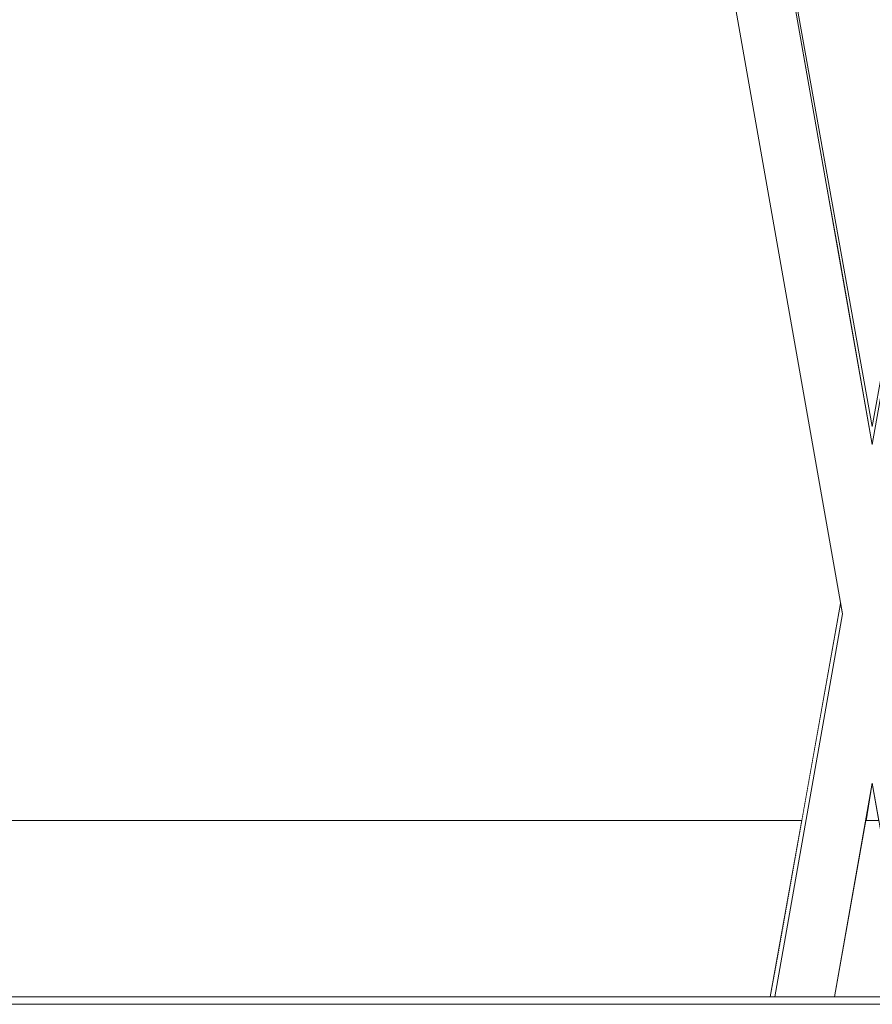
# Model space of a CAD drawing. Header units: millimetres. Extents: x -30280 to 309309, y -17460 to 4378.
# Tile 311 of 656: x 122197 to 122429, y -11436 to -11168. Entities that reach past the tile are written whole.
import ezdxf

# ---------------------------------------------------------------- set-up
doc = ezdxf.new("R2010")
doc.units = ezdxf.units.MM
doc.header["$MEASUREMENT"] = 0
doc.linetypes.add('Wipeout_Contour', pattern=[1000, 0, -1000])
doc.layers.add('P1_PLANTA PRIMERA_3_Nuevo_08_E_Envans secs', color=7, linetype='Continuous')
doc.layers.add('P1_PLANTA PRIMERA_3_Nuevo_09_EI_Mobiliari general', color=7, linetype='Continuous')
for name, color, linetype, lineweight in [('P1_PLANTA PRIMERA_3_Nuevo_08_E_Envans secs_Pluma_Nº__1', 7, 'Continuous', 5), ('P1_PLANTA PRIMERA_3_Nuevo_09_EI_Mobiliari general_Pluma_Nº__1', 7, 'Continuous', 5), ('P1_PLANTA PRIMERA_3_Nuevo_14_PAV_Soft Light Grey 0554_Pluma_Nº__29', 7, 'Continuous', 20)]:
    doc.layers.add(name, color=color, linetype=linetype, lineweight=lineweight)

msp = doc.modelspace()

# ---------------------------------------------------------------- linework, layer by layer
at = {"layer": 'P1_PLANTA PRIMERA_3_Nuevo_14_PAV_Soft Light Grey 0554_Pluma_Nº__29', "color": 7, "linetype": 'Continuous', "lineweight": 20}
msp.add_line((125602.39, -11436.05), (119916.16, -11436.05), dxfattribs=at)

# ---------------------------------------------------------------- wipeouts: each hides what was drawn before it
at = {"color": 254, "linetype": 'Wipeout_Contour', "lineweight": 0, "ltscale": 744380.35708}
msp.add_wipeout([(125602.39, -8989.05), (119928.08, -8989.05), (119928.08, -9336.05), (125456.84, -9336.05), (125456.84, -11434.05), (125602.39, -11434.05)], dxfattribs=at).dxf.layer = 'P1_PLANTA PRIMERA_3_Nuevo_08_E_Envans secs'

# ---------------------------------------------------------------- next in the draw order: wipeouts: each hides what was drawn before it
at = {"color": 254, "linetype": 'Wipeout_Contour', "lineweight": 0, "ltscale": 490840.852975}
msp.add_wipeout([(121947.76, -11386.05), (121956.36, -11434.05), (122400.81, -11434.05), (122409.4, -11386.05)], dxfattribs=at).dxf.layer = 'P1_PLANTA PRIMERA_3_Nuevo_08_E_Envans secs'
at = {"color": 254, "linetype": 'Wipeout_Contour', "lineweight": 0, "ltscale": 491836.521851}
msp.add_wipeout([(122426.8, -11386.05), (122418.34, -11434.05), (122438.83, -11434.05), (122430.36, -11386.05)], dxfattribs=at).dxf.layer = 'P1_PLANTA PRIMERA_3_Nuevo_08_E_Envans secs'

# ---------------------------------------------------------------- next in the draw order: wipeouts: each hides what was drawn before it
at = {"color": 254, "linetype": 'Wipeout_Contour', "lineweight": 0, "ltscale": 13224043.01546531}
msp.add_wipeout([(124316.84, -9376.05), (119928.08, -9376.05), (119928.08, -11281.74), (119970.61, -11044.19), (119971.25, -11041.85), (119975.18, -11019.56), (119953.58, -11019.56), (119953.58, -10963.99), (119967.22, -10537.88), (120389.95, -10537.88), (120403.51, -10963.99), (120403.58, -11019.56), (120381.99, -11019.56), (120385.92, -11041.85), (120386.55, -11044.19), (120428.58, -11278.93), (120470.61, -11044.19), (120471.25, -11041.85), (120475.18, -11019.56), (120453.58, -11019.56), (120453.58, -10963.99), (120467.22, -10537.88), (120889.95, -10537.88), (120903.51, -10963.99), (120903.58, -11019.56), (120881.99, -11019.56), (120885.92, -11041.85), (120886.55, -11044.19), (120928.58, -11278.93), (120970.61, -11044.19), (120971.25, -11041.85), (120975.18, -11019.56), (120953.58, -11019.56), (120953.58, -10963.99), (120967.22, -10537.88), (121389.95, -10537.88), (121403.51, -10963.99), (121403.58, -11019.56), (121381.99, -11019.56), (121385.92, -11041.85), (121386.55, -11044.19), (121428.58, -11278.93), (121470.61, -11044.19), (121471.25, -11041.85), (121475.18, -11019.56), (121453.58, -11019.56), (121453.58, -10963.99), (121467.22, -10537.88), (121889.95, -10537.88), (121903.51, -10963.99), (121903.58, -11019.56), (121881.99, -11019.56), (121885.92, -11041.85), (121886.55, -11044.19), (121928.58, -11278.93), (121970.61, -11044.19), (121971.25, -11041.85), (121975.18, -11019.56), (121953.58, -11019.56), (121953.58, -10963.99), (121967.22, -10537.88), (122389.95, -10537.88), (122403.51, -10963.99), (122403.58, -11019.56), (122381.99, -11019.56), (122385.92, -11041.85), (122386.55, -11044.19), (122428.58, -11278.93), (122470.61, -11044.19), (122471.25, -11041.85), (122475.18, -11019.56), (122453.58, -11019.56), (122453.58, -10963.99), (122467.22, -10537.88), (122889.95, -10537.88), (122903.51, -10963.99), (122903.58, -11019.56), (122881.99, -11019.56), (122885.92, -11041.85), (122886.55, -11044.19), (122928.58, -11278.93), (122970.61, -11044.19), (122971.25, -11041.85), (122975.18, -11019.56), (122953.58, -11019.56), (122953.58, -10963.99), (122967.22, -10537.88), (123389.95, -10537.88), (123403.51, -10963.99), (123403.58, -11019.56), (123381.99, -11019.56), (123385.92, -11041.85), (123386.55, -11044.19), (123428.58, -11278.93), (123470.61, -11044.19), (123471.25, -11041.85), (123475.18, -11019.56), (123453.58, -11019.56), (123453.58, -10963.99), (123467.22, -10537.88), (123889.95, -10537.88), (123903.51, -10963.99), (123903.58, -11019.56), (123881.99, -11019.56), (123885.92, -11041.85), (123886.55, -11044.19), (123947.76, -11386.05), (124316.84, -11386.05)], dxfattribs=at).dxf.layer = 'P1_PLANTA PRIMERA_3_Nuevo_08_E_Envans secs'

# ---------------------------------------------------------------- next in the draw order: wipeouts: each hides what was drawn before it
at = {"color": 254, "linetype": 'Wipeout_Contour', "lineweight": 0, "ltscale": 2944151.951353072}
msp.add_wipeout([(121987.03, -11044.51), (121937.2, -11327.08), (121947.76, -11386.05), (122409.4, -11386.05), (122419.96, -11327.08), (122370.14, -11044.51), (122368.82, -11041.56), (122367.16, -11039.23), (122365.04, -11037.15), (122362.59, -11035.46), (122359.88, -11034.22), (122356.99, -11033.47), (122354.01, -11033.22), (122185.1, -11033.66), (122178.58, -11033.68), (122172.07, -11033.69), (122003.16, -11033.19), (122000.18, -11033.47), (121997.29, -11034.22), (121994.58, -11035.46), (121992.12, -11037.15), (121990.01, -11039.23), (121988.35, -11041.56), (121987.14, -11044.1)], dxfattribs=at).dxf.layer = 'P1_PLANTA PRIMERA_3_Nuevo_08_E_Envans secs'
at = {"color": 254, "linetype": 'Wipeout_Contour', "lineweight": 0, "ltscale": 368869.82279}
msp.add_wipeout([(122428.58, -11375.96), (122426.8, -11386.05), (122430.36, -11386.05)], dxfattribs=at).dxf.layer = 'P1_PLANTA PRIMERA_3_Nuevo_08_E_Envans secs'

# ---------------------------------------------------------------- next in the draw order: wipeouts: each hides what was drawn before it
at = {"color": 254, "linetype": 'Wipeout_Contour', "lineweight": 0, "ltscale": 368715.187293}
msp.add_wipeout([(122386.43, -11044.45), (122428.58, -11279.86), (122386.55, -11044.19)], dxfattribs=at).dxf.layer = 'P1_PLANTA PRIMERA_3_Nuevo_09_EI_Mobiliari general'

# ---------------------------------------------------------------- next in the draw order: wipeouts: each hides what was drawn before it
at = {"color": 254, "linetype": 'Wipeout_Contour', "lineweight": 0, "ltscale": 614579.803559}
msp.add_wipeout([(122386.38, -11044.5), (122409.06, -11173.08), (122428.58, -11282.14), (122428.58, -11279.86), (122386.43, -11044.45)], dxfattribs=at).dxf.layer = 'P1_PLANTA PRIMERA_3_Nuevo_09_EI_Mobiliari general'

# ---------------------------------------------------------------- next in the draw order: wipeouts: each hides what was drawn before it
at = {"color": 254, "linetype": 'Wipeout_Contour', "lineweight": 0, "ltscale": 368812.266129}
msp.add_wipeout([(122409.05, -11173.07), (122428.58, -11283.82), (122428.58, -11282.14)], dxfattribs=at).dxf.layer = 'P1_PLANTA PRIMERA_3_Nuevo_09_EI_Mobiliari general'

# ---------------------------------------------------------------- next in the draw order: wipeouts: each hides what was drawn before it
at = {"color": 254, "linetype": 'Wipeout_Contour', "lineweight": 0, "ltscale": 491636.407657}
msp.add_wipeout([(122373.36, -11008.73), (122372, -11008.97), (122428.58, -11329.89), (122428.58, -11321.89)], dxfattribs=at).dxf.layer = 'P1_PLANTA PRIMERA_3_Nuevo_09_EI_Mobiliari general'

# ---------------------------------------------------------------- next in the draw order: wipeouts: each hides what was drawn before it
at = {"color": 254, "linetype": 'Wipeout_Contour', "lineweight": 0, "ltscale": 491865.528029}
msp.add_wipeout([(122428.58, -11329.89), (122446.95, -11434.05), (122448.36, -11434.05), (122429.99, -11329.89)], dxfattribs=at).dxf.layer = 'P1_PLANTA PRIMERA_3_Nuevo_09_EI_Mobiliari general'

# ---------------------------------------------------------------- next in the draw order: wipeouts: each hides what was drawn before it
at = {"color": 254, "linetype": 'Wipeout_Contour', "lineweight": 0, "ltscale": 491633.085123}
msp.add_wipeout([(122372, -11008.97), (122370.63, -11009.21), (122427.17, -11329.89), (122428.58, -11329.89)], dxfattribs=at).dxf.layer = 'P1_PLANTA PRIMERA_3_Nuevo_09_EI_Mobiliari general'

# ---------------------------------------------------------------- next in the draw order: wipeouts: each hides what was drawn before it
at = {"color": 254, "linetype": 'Wipeout_Contour', "lineweight": 0, "ltscale": 491627.677355}
msp.add_wipeout([(122370.63, -11009.21), (122369.3, -11009.45), (122425.8, -11329.89), (122427.17, -11329.89)], dxfattribs=at).dxf.layer = 'P1_PLANTA PRIMERA_3_Nuevo_09_EI_Mobiliari general'
at = {"color": 254, "linetype": 'Wipeout_Contour', "lineweight": 0, "ltscale": 491862.135464}
msp.add_wipeout([(122428.58, -11337.89), (122445.54, -11434.05), (122446.95, -11434.05), (122428.58, -11329.89)], dxfattribs=at).dxf.layer = 'P1_PLANTA PRIMERA_3_Nuevo_09_EI_Mobiliari general'

# ---------------------------------------------------------------- next in the draw order: wipeouts: each hides what was drawn before it
at = {"color": 254, "linetype": 'Wipeout_Contour', "lineweight": 0, "ltscale": 491622.517328}
msp.add_wipeout([(122368.06, -11009.67), (122424.52, -11329.89), (122425.8, -11329.89), (122369.3, -11009.45)], dxfattribs=at).dxf.layer = 'P1_PLANTA PRIMERA_3_Nuevo_09_EI_Mobiliari general'
at = {"color": 254, "linetype": 'Wipeout_Contour', "lineweight": 0, "ltscale": 491858.421237}
msp.add_wipeout([(122442.89, -11434.05), (122428.58, -11352.93), (122428.58, -11359.51), (122441.73, -11434.05)], dxfattribs=at).dxf.layer = 'P1_PLANTA PRIMERA_3_Nuevo_09_EI_Mobiliari general'

# ---------------------------------------------------------------- next in the draw order: wipeouts: each hides what was drawn before it
at = {"color": 254, "linetype": 'Wipeout_Contour', "lineweight": 0, "ltscale": 491617.761777}
msp.add_wipeout([(122366.93, -11009.87), (122423.36, -11329.89), (122424.52, -11329.89), (122368.06, -11009.67)], dxfattribs=at).dxf.layer = 'P1_PLANTA PRIMERA_3_Nuevo_09_EI_Mobiliari general'
at = {"color": 254, "linetype": 'Wipeout_Contour', "lineweight": 0, "ltscale": 491857.396381}
msp.add_wipeout([(122428.58, -11365.19), (122440.73, -11434.05), (122441.73, -11434.05), (122428.58, -11359.51)], dxfattribs=at).dxf.layer = 'P1_PLANTA PRIMERA_3_Nuevo_09_EI_Mobiliari general'

# ---------------------------------------------------------------- next in the draw order: wipeouts: each hides what was drawn before it
at = {"color": 254, "linetype": 'Wipeout_Contour', "lineweight": 0, "ltscale": 491613.555232}
msp.add_wipeout([(122365.96, -11010.04), (122422.36, -11329.89), (122423.36, -11329.89), (122366.93, -11009.87)], dxfattribs=at).dxf.layer = 'P1_PLANTA PRIMERA_3_Nuevo_09_EI_Mobiliari general'

# ---------------------------------------------------------------- next in the draw order: wipeouts: each hides what was drawn before it
at = {"color": 254, "linetype": 'Wipeout_Contour', "lineweight": 0, "ltscale": 368768.627664}
msp.add_wipeout([(122379.75, -11007.6), (122428.58, -11286.6), (122428.58, -11284.52)], dxfattribs=at).dxf.layer = 'P1_PLANTA PRIMERA_3_Nuevo_09_EI_Mobiliari general'
at = {"color": 254, "linetype": 'Wipeout_Contour', "lineweight": 0, "ltscale": 368819.034936}
msp.add_wipeout([(122419.96, -11327.08), (122400.81, -11434.05), (122420.05, -11327.54)], dxfattribs=at).dxf.layer = 'P1_PLANTA PRIMERA_3_Nuevo_09_EI_Mobiliari general'

# ---------------------------------------------------------------- next in the draw order: wipeouts: each hides what was drawn before it
at = {"color": 254, "linetype": 'Wipeout_Contour', "lineweight": 0, "ltscale": 368768.781265}
msp.add_wipeout([(122379.4, -11007.67), (122428.58, -11290), (122428.58, -11286.6)], dxfattribs=at).dxf.layer = 'P1_PLANTA PRIMERA_3_Nuevo_09_EI_Mobiliari general'
at = {"color": 254, "linetype": 'Wipeout_Contour', "lineweight": 0, "ltscale": 368819.640739}
msp.add_wipeout([(122420.05, -11327.54), (122400.98, -11434.05), (122420.25, -11328.69)], dxfattribs=at).dxf.layer = 'P1_PLANTA PRIMERA_3_Nuevo_09_EI_Mobiliari general'

# ---------------------------------------------------------------- next in the draw order: wipeouts: each hides what was drawn before it
at = {"color": 254, "linetype": 'Wipeout_Contour', "lineweight": 0, "ltscale": 368768.946652}
msp.add_wipeout([(122378.82, -11007.77), (122428.58, -11294.6), (122428.58, -11290)], dxfattribs=at).dxf.layer = 'P1_PLANTA PRIMERA_3_Nuevo_09_EI_Mobiliari general'
at = {"color": 254, "linetype": 'Wipeout_Contour', "lineweight": 0, "ltscale": 491758.09298}
msp.add_wipeout([(122401.38, -11434.05), (122406.77, -11407.52), (122420.46, -11329.89), (122420.25, -11328.69)], dxfattribs=at).dxf.layer = 'P1_PLANTA PRIMERA_3_Nuevo_09_EI_Mobiliari general'

# ---------------------------------------------------------------- next in the draw order: wipeouts: each hides what was drawn before it
at = {"color": 254, "linetype": 'Wipeout_Contour', "lineweight": 0, "ltscale": 368769.119134}
msp.add_wipeout([(122378.03, -11007.91), (122428.58, -11300.28), (122428.58, -11294.6)], dxfattribs=at).dxf.layer = 'P1_PLANTA PRIMERA_3_Nuevo_09_EI_Mobiliari general'
at = {"color": 254, "linetype": 'Wipeout_Contour', "lineweight": 0, "ltscale": 491786.765714}
msp.add_wipeout([(122408.81, -11434.05), (122410.22, -11434.05), (122428.58, -11329.89), (122427.17, -11329.89)], dxfattribs=at).dxf.layer = 'P1_PLANTA PRIMERA_3_Nuevo_09_EI_Mobiliari general'

# ---------------------------------------------------------------- next in the draw order: wipeouts: each hides what was drawn before it
at = {"color": 254, "linetype": 'Wipeout_Contour', "lineweight": 0, "ltscale": 491639.785805}
msp.add_wipeout([(122377.06, -11008.08), (122375.94, -11008.28), (122428.58, -11306.86), (122428.58, -11300.28)], dxfattribs=at).dxf.layer = 'P1_PLANTA PRIMERA_3_Nuevo_09_EI_Mobiliari general'
at = {"color": 254, "linetype": 'Wipeout_Contour', "lineweight": 0, "ltscale": 491791.647416}
msp.add_wipeout([(122410.22, -11434.05), (122411.63, -11434.05), (122428.58, -11337.89), (122428.58, -11329.89)], dxfattribs=at).dxf.layer = 'P1_PLANTA PRIMERA_3_Nuevo_09_EI_Mobiliari general'

# ---------------------------------------------------------------- next in the draw order: wipeouts: each hides what was drawn before it
at = {"color": 254, "linetype": 'Wipeout_Contour', "lineweight": 0, "ltscale": 491638.735635}
msp.add_wipeout([(122374.69, -11008.5), (122428.58, -11314.14), (122428.58, -11306.86), (122375.94, -11008.28)], dxfattribs=at).dxf.layer = 'P1_PLANTA PRIMERA_3_Nuevo_09_EI_Mobiliari general'
at = {"color": 254, "linetype": 'Wipeout_Contour', "lineweight": 0, "ltscale": 491795.863247}
msp.add_wipeout([(122411.63, -11434.05), (122413, -11434.05), (122428.58, -11345.65), (122428.58, -11337.89)], dxfattribs=at).dxf.layer = 'P1_PLANTA PRIMERA_3_Nuevo_09_EI_Mobiliari general'

# ---------------------------------------------------------------- next in the draw order: wipeouts: each hides what was drawn before it
at = {"color": 254, "linetype": 'Wipeout_Contour', "lineweight": 0, "ltscale": 491637.598025}
msp.add_wipeout([(122373.36, -11008.73), (122428.58, -11321.89), (122428.58, -11314.14), (122374.69, -11008.5)], dxfattribs=at).dxf.layer = 'P1_PLANTA PRIMERA_3_Nuevo_09_EI_Mobiliari general'
at = {"color": 254, "linetype": 'Wipeout_Contour', "lineweight": 0, "ltscale": 491799.88871}
msp.add_wipeout([(122413, -11434.05), (122414.28, -11434.05), (122428.58, -11352.93), (122428.58, -11345.65)], dxfattribs=at).dxf.layer = 'P1_PLANTA PRIMERA_3_Nuevo_09_EI_Mobiliari general'

# ---------------------------------------------------------------- next in the draw order: wipeouts: each hides what was drawn before it
at = {"color": 254, "linetype": 'Wipeout_Contour', "lineweight": 0, "ltscale": 491819.609421}
msp.add_wipeout([(122428.58, -11279.86), (122428.58, -11282.14), (122448.11, -11173.07), (122470.78, -11044.5)], dxfattribs=at).dxf.layer = 'P1_PLANTA PRIMERA_3_Nuevo_09_EI_Mobiliari general'
at = {"color": 254, "linetype": 'Wipeout_Contour', "lineweight": 0, "ltscale": 491803.601887}
msp.add_wipeout([(122414.28, -11434.05), (122415.44, -11434.05), (122428.58, -11359.51), (122428.58, -11352.93)], dxfattribs=at).dxf.layer = 'P1_PLANTA PRIMERA_3_Nuevo_09_EI_Mobiliari general'

# ---------------------------------------------------------------- next in the draw order: wipeouts: each hides what was drawn before it
at = {"color": 254, "linetype": 'Wipeout_Contour', "lineweight": 0, "ltscale": 491839.23352}
msp.add_wipeout([(122477.77, -11007.67), (122428.58, -11286.6), (122428.58, -11290), (122478.35, -11007.77)], dxfattribs=at).dxf.layer = 'P1_PLANTA PRIMERA_3_Nuevo_09_EI_Mobiliari general'
at = {"color": 254, "linetype": 'Wipeout_Contour', "lineweight": 0, "ltscale": 491806.890481}
msp.add_wipeout([(122415.44, -11434.05), (122416.44, -11434.05), (122428.58, -11365.19), (122428.58, -11359.51)], dxfattribs=at).dxf.layer = 'P1_PLANTA PRIMERA_3_Nuevo_09_EI_Mobiliari general'

# ---------------------------------------------------------------- next in the draw order: wipeouts: each hides what was drawn before it
at = {"color": 254, "linetype": 'Wipeout_Contour', "lineweight": 0, "ltscale": 491851.00606}
msp.add_wipeout([(122428.58, -11314.14), (122482.48, -11008.5), (122481.23, -11008.28), (122428.58, -11306.86)], dxfattribs=at).dxf.layer = 'P1_PLANTA PRIMERA_3_Nuevo_09_EI_Mobiliari general'
at = {"color": 254, "linetype": 'Wipeout_Contour', "lineweight": 0, "ltscale": 368859.101196}
msp.add_wipeout([(122416.44, -11434.05), (122428.58, -11369.79), (122428.58, -11365.19)], dxfattribs=at).dxf.layer = 'P1_PLANTA PRIMERA_3_Nuevo_09_EI_Mobiliari general'

# ---------------------------------------------------------------- next in the draw order: linework, layer by layer
at = {"layer": 'P1_PLANTA PRIMERA_3_Nuevo_09_EI_Mobiliari general_Pluma_Nº__1', "color": 7, "linetype": 'Continuous', "lineweight": 5}
for p, q in [((122428.58, -11283.82), (122379.87, -11007.58)), ((122428.58, -11283.82), (122477.29, -11007.58)), ((122428.58, -11278.93), (122386.55, -11044.19)), ((122428.58, -11278.93), (122470.61, -11044.19))]:
    msp.add_line(p, q, dxfattribs=at)

# ---------------------------------------------------------------- next in the draw order: wipeouts: each hides what was drawn before it
at = {"color": 254, "linetype": 'Wipeout_Contour', "lineweight": 0, "ltscale": 368860.648288}
msp.add_wipeout([(122417.25, -11434.05), (122428.58, -11373.19), (122428.58, -11369.79)], dxfattribs=at).dxf.layer = 'P1_PLANTA PRIMERA_3_Nuevo_09_EI_Mobiliari general'

# ---------------------------------------------------------------- next in the draw order: wipeouts: each hides what was drawn before it
at = {"color": 254, "linetype": 'Wipeout_Contour', "lineweight": 0, "ltscale": 368861.748541}
msp.add_wipeout([(122417.85, -11434.05), (122428.58, -11375.26), (122428.58, -11373.19)], dxfattribs=at).dxf.layer = 'P1_PLANTA PRIMERA_3_Nuevo_09_EI_Mobiliari general'

# ---------------------------------------------------------------- next in the draw order: linework, layer by layer
at = {"layer": 'P1_PLANTA PRIMERA_3_Nuevo_09_EI_Mobiliari general_Pluma_Nº__1', "color": 7, "linetype": 'Continuous', "lineweight": 5}
msp.add_line((122438.83, -11434.05), (122428.58, -11375.96), dxfattribs=at)

# ---------------------------------------------------------------- next in the draw order: wipeouts: each hides what was drawn before it
at = {"color": 254, "linetype": 'Wipeout_Contour', "lineweight": 0, "ltscale": 368823.783754}
msp.add_wipeout([(122420.95, -11329.89), (122402.58, -11434.05), (122421.55, -11329.89)], dxfattribs=at).dxf.layer = 'P1_PLANTA PRIMERA_3_Nuevo_09_EI_Mobiliari general'

# ---------------------------------------------------------------- next in the draw order: wipeouts: each hides what was drawn before it
at = {"color": 254, "linetype": 'Wipeout_Contour', "lineweight": 0, "ltscale": 491766.784082}
msp.add_wipeout([(122403.99, -11434.05), (122405, -11434.05), (122423.36, -11329.89), (122422.36, -11329.89)], dxfattribs=at).dxf.layer = 'P1_PLANTA PRIMERA_3_Nuevo_09_EI_Mobiliari general'

# ---------------------------------------------------------------- next in the draw order: wipeouts: each hides what was drawn before it
at = {"color": 254, "linetype": 'Wipeout_Contour', "lineweight": 0, "ltscale": 491771.087899}
msp.add_wipeout([(122423.36, -11329.89), (122405, -11434.05), (122406.16, -11434.05), (122424.52, -11329.89)], dxfattribs=at).dxf.layer = 'P1_PLANTA PRIMERA_3_Nuevo_09_EI_Mobiliari general'

# ---------------------------------------------------------------- next in the draw order: wipeouts: each hides what was drawn before it
at = {"color": 254, "linetype": 'Wipeout_Contour', "lineweight": 0, "ltscale": 491775.953412}
msp.add_wipeout([(122406.16, -11434.05), (122407.44, -11434.05), (122425.8, -11329.89), (122424.52, -11329.89)], dxfattribs=at).dxf.layer = 'P1_PLANTA PRIMERA_3_Nuevo_09_EI_Mobiliari general'

# ---------------------------------------------------------------- next in the draw order: wipeouts: each hides what was drawn before it
at = {"color": 254, "linetype": 'Wipeout_Contour', "lineweight": 0, "ltscale": 491781.232817}
msp.add_wipeout([(122425.8, -11329.89), (122407.44, -11434.05), (122408.81, -11434.05), (122427.17, -11329.89)], dxfattribs=at).dxf.layer = 'P1_PLANTA PRIMERA_3_Nuevo_09_EI_Mobiliari general'

# ---------------------------------------------------------------- next in the draw order: linework, layer by layer
at = {"layer": 'P1_PLANTA PRIMERA_3_Nuevo_08_E_Envans secs_Pluma_Nº__1', "color": 7, "linetype": 'Continuous', "lineweight": 5}
for p, q in [((121947.76, -11386.05), (122409.4, -11386.05)), ((122426.8, -11386.05), (122430.36, -11386.05))]:
    msp.add_line(p, q, dxfattribs=at)
at = {"layer": 'P1_PLANTA PRIMERA_3_Nuevo_09_EI_Mobiliari general_Pluma_Nº__1', "color": 7, "linetype": 'Continuous', "lineweight": 5}
for p, q in [((122420.46, -11329.89), (122364.12, -11010.36)), ((122400.81, -11434.05), (122419.96, -11327.08)), ((122402.09, -11434.05), (122420.46, -11329.89)), ((122418.34, -11434.05), (122428.58, -11375.96))]:
    msp.add_line(p, q, dxfattribs=at)
at = {"layer": 'P1_PLANTA PRIMERA_3_Nuevo_14_PAV_Soft Light Grey 0554_Pluma_Nº__29', "color": 7, "linetype": 'Continuous', "lineweight": 20}
msp.add_line((125602.39, -11434.05), (119924.54, -11434.05), dxfattribs=at)

doc.saveas('drawing.dxf')
